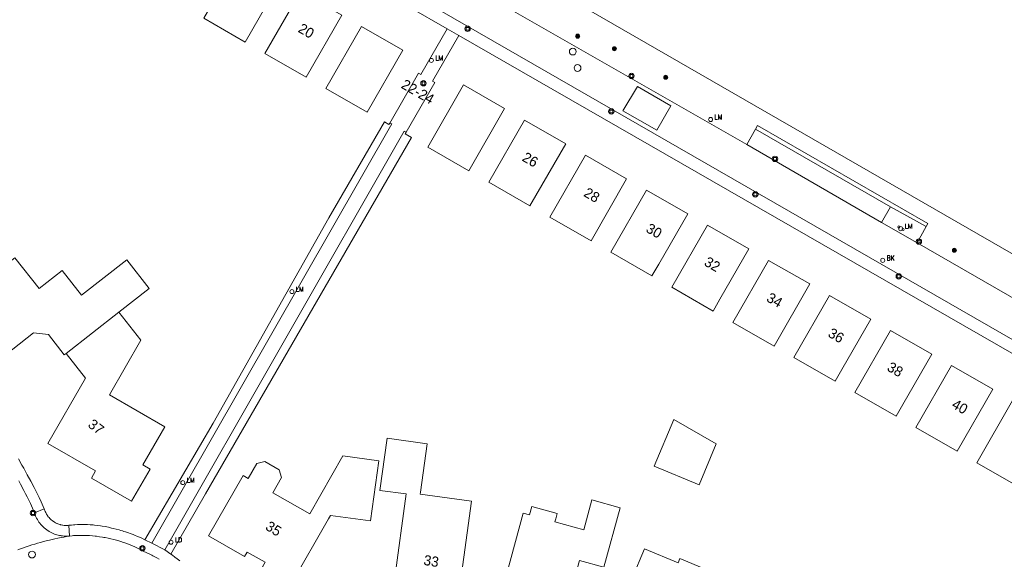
# Model space of a CAD drawing. Header units: metres. Extents: x 138165 to 154469, y 480134 to 494189.
# Tile 698 of 1056: x 146683 to 146805, y 487813 to 487879. Entities that reach past the tile are written whole.
import ezdxf

# ---------------------------------------------------------------- set-up
doc = ezdxf.new("R2010")
doc.units = ezdxf.units.M
doc.header["$LTSCALE"] = 0.001
doc.header["$MEASUREMENT"] = 0
for name, color, linetype, lineweight in [('Level 5', 7, 'Continuous', 0), ('TOP-L-terrein schutting raster hek leuning', 7, 'Continuous', 0), ('TOP-L-topo objecten punt', 7, 'Continuous', 0), ('TOP-L-topo objecten vlak', 7, 'Continuous', 0), ('TOP-T-topo huisnummering naamgeving', 7, 'Continuous', 0)]:
    doc.layers.add(name, color=color, linetype=linetype, lineweight=lineweight)
doc.styles.add('Style-INTL_ISO', font='INTL_ISO.shx')
doc.styles.add('Style-STANDARD', font='STANDARD.shx')

# ---------------------------------------------------------------- blocks, each defined once
blk = doc.blocks.new('24')
at = {"layer": 'TOP-L-topo objecten punt', "color": 7, "linetype": 'Continuous', "lineweight": 0}
for radius in [0.025, 0.0182, 0.0115, 0.005]:
    blk.add_circle((0, 0), radius, dxfattribs=at)
blk = doc.blocks.new('39')
at = {"layer": 'TOP-L-topo objecten punt', "color": 7, "linetype": 'Continuous', "lineweight": 0}
for p, q in [((0.0175, 0.0175), (-0.0175, 0.0175)), ((-0.0175, 0.0175), (-0.0175, -0.0175)), ((0.0175, 0.0175), (0.0175, -0.0175)), ((0.0175, -0.0175), (-0.0175, -0.0175))]:
    blk.add_line(p, q, dxfattribs=at)
blk.add_circle((0, 0), 0.0332, dxfattribs=at)
blk = doc.blocks.new('121')
at = {"layer": 'TOP-L-topo objecten punt', "color": 7, "linetype": 'Continuous', "lineweight": 0}
blk.add_circle((0, 0), 0.025, dxfattribs=at)
at = {"layer": 'TOP-L-topo objecten punt', "color": 7, "linetype": 'Continuous', "lineweight": 0, "style": 'Style-STANDARD'}
blk.add_text('LD', height=0.06, dxfattribs=at).set_placement((0.0483, 0))
blk = doc.blocks.new('72')
at = {"layer": 'TOP-L-topo objecten punt', "color": 7, "linetype": 'Continuous', "lineweight": 0}
blk.add_circle((0, 0), 0.025, dxfattribs=at)
at = {"layer": 'TOP-L-topo objecten punt', "color": 7, "linetype": 'Continuous', "lineweight": 0, "style": 'Style-STANDARD'}
blk.add_text('BK', height=0.06, dxfattribs=at).set_placement((0.0483, 0))
blk = doc.blocks.new('*U13')
at = {"layer": 'Level 5', "color": 7, "linetype": 'Continuous', "lineweight": 0}
blk.add_circle((0, 0), 0.0415, dxfattribs=at)
blk = doc.blocks.new('150')
at = {"layer": 'Level 5', "color": 7, "linetype": 'Continuous', "lineweight": 0}
blk.add_blockref('*U13', (0, 0), dxfattribs=at)
blk = doc.blocks.new('10')
at = {"layer": 'TOP-L-topo objecten punt', "linetype": 'Continuous', "lineweight": 0}
blk.add_circle((0, 0), 0.0125, dxfattribs=at)
blk = doc.blocks.new('16')
at = {"layer": 'TOP-L-topo objecten punt', "color": 7, "linetype": 'Continuous', "lineweight": 0}
blk.add_circle((0, 0), 0.025, dxfattribs=at)
at = {"layer": 'TOP-L-topo objecten punt', "color": 7, "linetype": 'Continuous', "lineweight": 0, "style": 'Style-STANDARD'}
blk.add_text('LM', height=0.06, dxfattribs=at).set_placement((0.0483, 0))

msp = doc.modelspace()

# ---------------------------------------------------------------- linework, layer by layer
at = {"layer": 'TOP-L-terrein schutting raster hek leuning', "flags": 128}
for points in [[(146728.52, 487866.64), (146721.68, 487854.79)], [(146731.89, 487864.7), (146706.42, 487820.7)]]:
    msp.add_lwpolyline(points, dxfattribs=at)
at = {"layer": 'TOP-L-topo objecten vlak', "flags": 128}
for points in [[(146827.4, 487827.53), (146814.67, 487834.82), (146736.99, 487879.46), (146690.2, 487906.31), (146652.66, 487927.83)], [(146652.65, 487926.12), (146688.93, 487905.31), (146736.26, 487878.11)], [(146711.32, 487876.48), (146715.72, 487884.15), (146710.63, 487887.07), (146706.23, 487879.41), (146711.32, 487876.48)], [(146742.85, 487886.76), (146837.76, 487832.11)], [(146723.26, 487879.82), (146718.17, 487882.74), (146713.76, 487875.08), (146718.85, 487872.16), (146723.26, 487879.82)], [(146773.29, 487863.82), (146740.74, 487882.47)], [(146726.39, 487867.83), (146730.79, 487875.49), (146725.7, 487878.41), (146721.3, 487870.75), (146726.39, 487867.83)], [(146736.26, 487878.11), (146733.04, 487872.49), (146732.73, 487872.64), (146729.18, 487866.49)], [(146731.21, 487865.36), (146734.75, 487871.51), (146734.47, 487871.66), (146737.72, 487877.3)], [(146736.26, 487878.11), (146737.72, 487877.3)], [(146737.72, 487877.3), (146814.03, 487833.46), (146826.65, 487826.22)], [(146738.97, 487860.6), (146743.37, 487868.26), (146738.28, 487871.19), (146733.88, 487863.52), (146738.97, 487860.6)], [(146762.15, 487865.61), (146757.98, 487868), (146759.8, 487870.99), (146763.9, 487868.62), (146762.15, 487865.61)], [(146698.95, 487815.06), (146707.36, 487829.46), (146721.68, 487854.79), (146728.52, 487866.64), (146729.07, 487866.3), (146729.18, 487866.49)], [(146729.18, 487866.49), (146729.43, 487866.37), (146699.8, 487814.63)], [(146746.5, 487856.27), (146750.91, 487863.93), (146745.82, 487866.86), (146741.42, 487859.2), (146746.5, 487856.27)], [(146795.44, 487853.73), (146795.62, 487854.07), (146774.6, 487866.17), (146774.36, 487865.74)], [(146701.41, 487813.81), (146730.97, 487865.48), (146731.21, 487865.36)], [(146731.21, 487865.36), (146731.09, 487865.16), (146731.89, 487864.7), (146706.42, 487820.7), (146702.17, 487813.27)], [(146774.36, 487865.74), (146773.29, 487863.82)], [(146774.36, 487865.74), (146791.03, 487856.13)], [(146789.9, 487854.22), (146773.29, 487863.82)], [(146748.95, 487854.86), (146754.04, 487851.94), (146758.44, 487859.6), (146753.35, 487862.53), (146748.95, 487854.86)], [(146765.98, 487855.28), (146760.89, 487858.2), (146756.48, 487850.54), (146761.57, 487847.61), (146762.41, 487849.06), (146765.98, 487855.28)], [(146791.03, 487856.13), (146789.9, 487854.22)], [(146791.03, 487856.13), (146795.44, 487853.73)], [(146794.33, 487851.71), (146789.9, 487854.22)], [(146773.51, 487850.95), (146768.42, 487853.87), (146764.02, 487846.21), (146769.11, 487843.28), (146769.94, 487844.73), (146773.51, 487850.95)], [(146794.33, 487851.71), (146795.44, 487853.73)], [(146818.29, 487837.93), (146794.33, 487851.71)], [(146695.75, 487843.16), (146699.47, 487846.07), (146696.7, 487849.62), (146691.11, 487845.25), (146688.74, 487848.28), (146685.88, 487846.05), (146682.9, 487849.86), (146678.83, 487846.68), (146679.44, 487845.9), (146676.07, 487843.26), (146680.81, 487837.19), (146685.18, 487840.61), (146687.03, 487840.39), (146688.99, 487837.88), (146689.21, 487838.05)], [(146771.55, 487841.88), (146776.64, 487838.95), (146781.05, 487846.62), (146775.96, 487849.54), (146771.55, 487841.88)], [(146783.49, 487845.21), (146779.09, 487837.55), (146784.18, 487834.63), (146785.01, 487836.07), (146788.58, 487842.29), (146783.49, 487845.21)], [(146689.21, 487838.05), (146691.6, 487834.99), (146686.97, 487826.93), (146692.86, 487823.54), (146692.37, 487822.67), (146697.31, 487819.83), (146699.58, 487823.78), (146698.71, 487824.28), (146701.42, 487829), (146694.57, 487832.94), (146698.46, 487839.7), (146695.75, 487843.16)], [(146695.75, 487843.16), (146689.21, 487838.05)], [(146796.12, 487837.96), (146791.03, 487840.89), (146786.62, 487833.22), (146791.71, 487830.3), (146792.55, 487831.74), (146796.12, 487837.96)], [(146798.56, 487836.56), (146794.16, 487828.89), (146799.25, 487825.97), (146803.65, 487833.63), (146798.56, 487836.56)], [(146806.1, 487832.23), (146801.69, 487824.56), (146806.78, 487821.64), (146811.19, 487829.3), (146806.1, 487832.23)], [(146761.85, 487824.13), (146767.39, 487821.82), (146769.51, 487826.89), (146764.26, 487829.91), (146761.85, 487824.13)], [(146731.32, 487809.89), (146731.16, 487808.7), (146736.11, 487808.02), (146736.27, 487809.21), (146737.81, 487809), (146739.29, 487819.8), (146732.95, 487820.67), (146732.98, 487820.91), (146733.8, 487826.91), (146728.85, 487827.59), (146727.97, 487821.15), (146731.23, 487820.7), (146729.79, 487810.1), (146731.32, 487809.89)], [(146686.52, 487818.86), (146686.16, 487819.74), (146685.89, 487820.28), (146685.69, 487820.68), (146685.27, 487821.49), (146684.86, 487822.29), (146684.43, 487823.08), (146684.21, 487823.48), (146683.99, 487823.88), (146683.77, 487824.27), (146683.33, 487825.06)], [(146713.79, 487812.28), (146713.47, 487811.71), (146717.05, 487809.67), (146721.62, 487817.65), (146721.85, 487818.06), (146726.8, 487817.38), (146727.82, 487824.81), (146723.41, 487825.41), (146719.31, 487818.26), (146714.76, 487820.86), (146715.82, 487822.72), (146715.55, 487823.7), (146713.74, 487824.73), (146712.77, 487824.47), (146711.7, 487822.61), (146711.07, 487822.97), (146706.81, 487815.53), (146711.26, 487812.98), (146711.58, 487813.54), (146713.79, 487812.28)], [(146685.3, 487818.38), (146684.81, 487819.54), (146684.41, 487820.34), (146684.2, 487820.73), (146684, 487821.13), (146683.58, 487821.92), (146683.37, 487822.31)], [(146749.88, 487818.31), (146746.75, 487819.17), (146746.46, 487818.11), (146745.68, 487818.32), (146742.58, 487806.94), (146750.49, 487804.78), (146752.6, 487812.51), (146755.64, 487811.68), (146757.64, 487819.01), (146754.16, 487819.96), (146753.16, 487816.28), (146749.59, 487817.26), (146749.7, 487817.64), (146749.88, 487818.31)], [(146686.52, 487818.86), (146685.3, 487818.38)], [(146689.57, 487816.84), (146689.43, 487816.83), (146689.35, 487816.82), (146689.2, 487816.82), (146689.06, 487816.82), (146688.98, 487816.83), (146688.83, 487816.84), (146688.76, 487816.85), (146688.62, 487816.88), (146688.54, 487816.9), (146688.47, 487816.92), (146688.33, 487816.96), (146688.19, 487817.01), (146688.12, 487817.04), (146688.06, 487817.07), (146687.92, 487817.14), (146687.79, 487817.21), (146687.73, 487817.25), (146687.67, 487817.29), (146687.61, 487817.33), (146687.55, 487817.38), (146687.49, 487817.42), (146687.38, 487817.52), (146687.32, 487817.57), (146687.22, 487817.67), (146687.12, 487817.78), (146687.02, 487817.9), (146686.98, 487817.96), (146686.89, 487818.08), (146686.85, 487818.15), (146686.81, 487818.21), (146686.74, 487818.34), (146686.71, 487818.41), (146686.64, 487818.56), (146686.52, 487818.86)], [(146689.64, 487815.51), (146689.51, 487815.5), (146689.42, 487815.49), (146689.33, 487815.49), (146689.14, 487815.49), (146688.96, 487815.5), (146688.78, 487815.52), (146688.69, 487815.53), (146688.6, 487815.54), (146688.51, 487815.56), (146688.42, 487815.58), (146688.24, 487815.62), (146688.06, 487815.67), (146687.89, 487815.72), (146687.8, 487815.76), (146687.63, 487815.82), (146687.55, 487815.86), (146687.47, 487815.9), (146687.38, 487815.94), (146687.3, 487815.98), (146687.22, 487816.03), (146687.14, 487816.07), (146687.07, 487816.12), (146686.99, 487816.17), (146686.84, 487816.27), (146686.69, 487816.38), (146686.62, 487816.44), (146686.55, 487816.5), (146686.48, 487816.56), (146686.41, 487816.62), (146686.35, 487816.68), (146686.22, 487816.81), (146686.1, 487816.95), (146685.98, 487817.09), (146685.87, 487817.24), (146685.82, 487817.31), (146685.77, 487817.39), (146685.72, 487817.47), (146685.67, 487817.54), (146685.58, 487817.7), (146685.54, 487817.78), (146685.5, 487817.87), (146685.46, 487817.95), (146685.42, 487818.03), (146685.36, 487818.2), (146685.33, 487818.29), (146685.3, 487818.38)], [(146698.95, 487815.06), (146698.59, 487815.23), (146698.41, 487815.31), (146698.04, 487815.47), (146697.68, 487815.62), (146697.49, 487815.69), (146697.12, 487815.83), (146696.93, 487815.9), (146696.55, 487816.02), (146696.36, 487816.08), (146696.17, 487816.14), (146695.98, 487816.2), (146695.79, 487816.26), (146695.41, 487816.36), (146695.02, 487816.46), (146694.83, 487816.5), (146694.44, 487816.59), (146694.05, 487816.67), (146693.66, 487816.74), (146693.46, 487816.77), (146693.07, 487816.83), (146692.74, 487816.87), (146692.56, 487816.88), (146692.21, 487816.91), (146691.86, 487816.92), (146691.52, 487816.93), (146691.34, 487816.93), (146691.17, 487816.93), (146690.82, 487816.92), (146690.64, 487816.92), (146690.29, 487816.9), (146690.12, 487816.88), (146689.9, 487816.86), (146689.57, 487816.84)], [(146689.57, 487816.84), (146689.64, 487815.51)], [(146683.27, 487813.8), (146683.59, 487813.92), (146683.96, 487814.06), (146684.29, 487814.17), (146684.66, 487814.3), (146684.98, 487814.41), (146685.36, 487814.52), (146685.68, 487814.62), (146686.06, 487814.73), (146686.44, 487814.84), (146686.77, 487814.92), (146687.15, 487815.02), (146687.49, 487815.09), (146687.82, 487815.17), (146688.21, 487815.25), (146688.59, 487815.33), (146688.93, 487815.39), (146689.27, 487815.45), (146689.64, 487815.51)], [(146689.64, 487815.51), (146689.95, 487815.55), (146690.13, 487815.56), (146690.48, 487815.58), (146690.66, 487815.59), (146691.02, 487815.59), (146691.38, 487815.59), (146691.74, 487815.58), (146692.1, 487815.56), (146692.46, 487815.53), (146692.81, 487815.5), (146692.99, 487815.48), (146693.35, 487815.43), (146693.7, 487815.38), (146693.88, 487815.35), (146694.05, 487815.32), (146694.41, 487815.24), (146694.76, 487815.17), (146695.1, 487815.08), (146695.28, 487815.04), (146695.62, 487814.94), (146695.97, 487814.83), (146696.31, 487814.72), (146696.48, 487814.66), (146696.81, 487814.54), (146697.15, 487814.41), (146697.31, 487814.34), (146697.64, 487814.2), (146697.8, 487814.12), (146698.13, 487813.97), (146698.29, 487813.89), (146698.45, 487813.81), (146698.73, 487813.66), (146699.64, 487813.24), (146699.79, 487813.16), (146699.95, 487813.08), (146700.1, 487812.99), (146700.41, 487812.82), (146700.71, 487812.64)], [(146699.8, 487814.63), (146698.95, 487815.06)], [(146701.41, 487813.81), (146699.8, 487814.63)], [(146768.07, 487803.99), (146767.83, 487803.44), (146768.13, 487803.32), (146771.03, 487810.23), (146765.02, 487812.75), (146764.79, 487812.2), (146760.65, 487813.93), (146756.09, 487803.05), (146763.41, 487799.98), (146765.25, 487804.37), (146766.22, 487804.77), (146768.07, 487803.99)], [(146702.17, 487813.27), (146701.41, 487813.81)], [(146703.25, 487812.43), (146702.95, 487812.68), (146702.65, 487812.92), (146702.34, 487813.15), (146702.17, 487813.27)]]:
    msp.add_lwpolyline(points, dxfattribs=at)

# ---------------------------------------------------------------- block references
at = {"layer": 'TOP-L-topo objecten punt', "xscale": 10, "yscale": 10, "zscale": 10}
for name, p in [('39', (146738.8, 487878.12)), ('24', (146752.39, 487877.21)), ('24', (146756.93, 487875.66)), ('16', (146734.33, 487874.22)), ('150', (146751.78, 487875.3)), ('150', (146752.38, 487873.28)), ('39', (146759.04, 487872.3)), ('24', (146763.27, 487872.14)), ('39', (146733.35, 487871.39)), ('39', (146756.55, 487867.92)), ('16', (146768.81, 487866.92)), ('39', (146776.76, 487862.06)), ('39', (146774.33, 487857.68)), ('16', (146792.29, 487853.45)), ('10', (146792.06, 487853.66)), ('10', (146792.57, 487853.34)), ('39', (146794.53, 487851.86)), ('24', (146798.92, 487850.78)), ('72', (146790.06, 487849.54)), ('39', (146792.04, 487847.56)), ('16', (146717.11, 487845.68)), ('16', (146703.63, 487822.11)), ('39', (146685.13, 487818.35)), ('121', (146702.18, 487814.75)), ('39', (146698.64, 487814)), ('150', (146685.01, 487813.22))]:
    msp.add_blockref(name, p, dxfattribs=at)

# ---------------------------------------------------------------- texts
at = {"layer": 'TOP-T-topo huisnummering naamgeving', "style": 'Style-INTL_ISO'}
for s, rotation, p in [('20', 330.2, (146717.76, 487877.79)), ('22-24', 330.2, (146730.49, 487870.88)), ('26', 330.2, (146745.43, 487861.89)), ('28', 330.2, (146753.03, 487857.52)), ('30', 330.2, (146760.72, 487853.11)), ('32', 330.2, (146767.91, 487848.98)), ('34', 330.2, (146775.6, 487844.56)), ('36', 330.2, (146783.2, 487840.19)), ('38', 330.2, (146790.49, 487836)), ('40', 330.2, (146798.48, 487831.41)), ('37', 322.1, (146691.81, 487829.07)), ('35', 328.4, (146713.73, 487816.38)), ('33', 350.9, (146733.3, 487811.96))]:
    msp.add_text(s, height=1.25, rotation=rotation, dxfattribs=at).set_placement(p)

doc.saveas('drawing.dxf')
